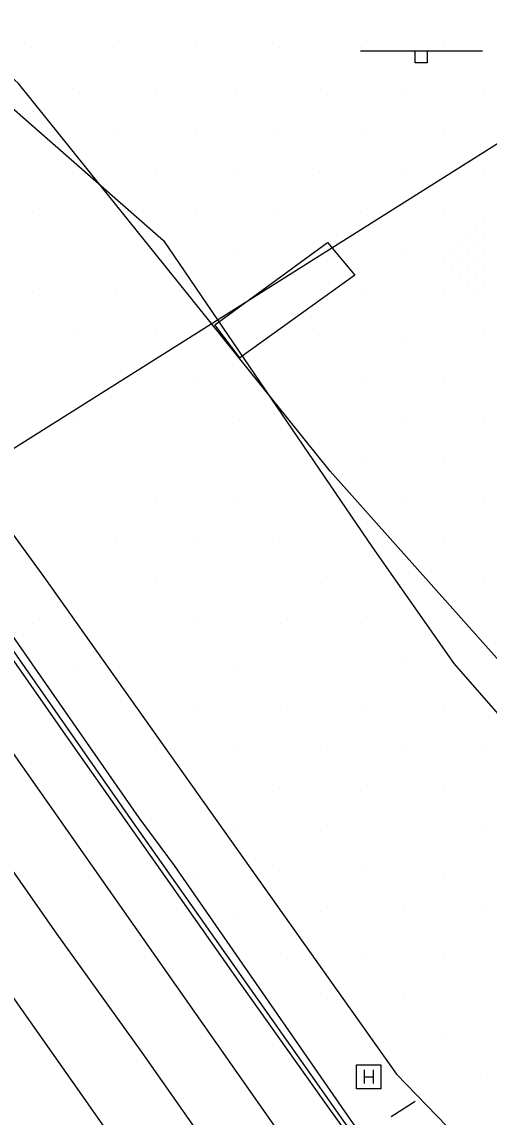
# Model space of a CAD drawing. Extents: x 1602514 to 1609837, y 863887 to 871157.
# Drawn here: x 1605390.8 to 1605471, y 867335.8 to 867523.7 of the extents above; entities that cross this region are included whole.
import ezdxf

# ---------------------------------------------------------------- set-up
doc = ezdxf.new("R2010")
doc.units = 0
for name, color, linetype in [('Roadway-Signs', 7, 'Continuous'), ('Survey-Centerline', 7, 'Continuous'), ('Survey-Edge of pavement', 7, 'Continuous'), ('Survey-Ridge Lines', 7, 'Continuous'), ('Survey-Safety', 7, 'Continuous'), ('Survey-Shoulders', 7, 'Continuous'), ('Survey-Signs', 7, 'Continuous'), ('Survey-Spot dirt', 7, 'Continuous'), ('Survey-Vegetation trees', 7, 'Continuous'), ('Text General Notes', 7, 'Continuous'), ('USER-Handhole', 7, 'Continuous')]:
    doc.layers.add(name, color=color, linetype=linetype)

msp = doc.modelspace()

# ---------------------------------------------------------------- linework, layer by layer
at = {"layer": 'Roadway-Signs'}
for p, q in [((1605448.97, 867518.74), (1605469.87, 867518.74)), ((1605448.97, 867518.74), (1605469.87, 867518.74)), ((1605458.32, 867516.64), (1605458.32, 867518.74)), ((1605458.32, 867516.64), (1605458.32, 867518.74)), ((1605459.37, 867518.74), (1605459.37, 867518.74)), ((1605459.37, 867518.74), (1605459.37, 867518.74)), ((1605460.42, 867518.74), (1605460.42, 867516.64)), ((1605460.42, 867518.74), (1605460.42, 867516.64)), ((1605460.42, 867516.64), (1605458.32, 867516.64)), ((1605460.42, 867516.64), (1605458.32, 867516.64))]:
    msp.add_line(p, q, dxfattribs=at)
at = {"layer": 'Survey-Centerline'}
msp.add_lwpolyline([(1605425.85, 867326.41), (1605411.5, 867346.87), (1605396.92, 867367.18), (1605382.53, 867387.62), (1605368.18, 867408.09), (1605353.76, 867428.51), (1605339.4, 867448.97), (1605325.33, 867468.92), (1605310.97, 867489.39), (1605296.88, 867510.04), (1605282.43, 867530.44), (1605268.09, 867550.91), (1605254, 867571.56), (1605239.62, 867592.02), (1605225.53, 867612.66), (1605210.82, 867632.89), (1605196.49, 867653.38), (1605182.12, 867673.84), (1605168.03, 867694.49), (1605153.37, 867715.28), (1605139.06, 867735.78), (1605124.75, 867756.28), (1605110.45, 867776.77)], dxfattribs=at)
msp.add_lwpolyline([(1605425.85, 867326.41), (1605411.5, 867346.87), (1605396.92, 867367.18), (1605382.53, 867387.62), (1605368.18, 867408.09), (1605353.76, 867428.51), (1605339.4, 867448.97), (1605325.33, 867468.92), (1605310.97, 867489.39), (1605296.88, 867510.04), (1605282.43, 867530.44), (1605268.09, 867550.91), (1605254, 867571.56), (1605239.62, 867592.02), (1605225.53, 867612.66), (1605210.82, 867632.89), (1605196.49, 867653.38), (1605182.12, 867673.84), (1605168.03, 867694.49), (1605153.37, 867715.28), (1605139.06, 867735.78), (1605124.75, 867756.28), (1605110.45, 867776.77)], dxfattribs=at)
at = {"layer": 'Survey-Edge of pavement'}
msp.add_lwpolyline([(1605435.14, 867332.93), (1605420.79, 867353.39), (1605406.47, 867373.88), (1605392.08, 867394.32), (1605377.72, 867414.78), (1605363.3, 867435.2), (1605348.95, 867455.67), (1605334.96, 867475.49), (1605320.61, 867495.96), (1605306.51, 867516.61), (1605292.06, 867537.01), (1605277.61, 867557.42), (1605263.52, 867578.06), (1605249.15, 867598.52), (1605246.25, 867602.76), (1605235.06, 867619.17), (1605220.35, 867639.39), (1605206.01, 867659.88), (1605191.65, 867680.34), (1605177.56, 867700.98), (1605162.82, 867721.88), (1605148.52, 867742.38), (1605134.21, 867762.88), (1605119.56, 867783.14)], dxfattribs=at)
msp.add_lwpolyline([(1605435.14, 867332.93), (1605420.79, 867353.39), (1605406.47, 867373.88), (1605392.08, 867394.32), (1605377.72, 867414.78), (1605363.3, 867435.2), (1605348.95, 867455.67), (1605334.96, 867475.49), (1605320.61, 867495.96), (1605306.51, 867516.61), (1605292.06, 867537.01), (1605277.61, 867557.42), (1605263.52, 867578.06), (1605249.15, 867598.52), (1605246.25, 867602.76), (1605235.06, 867619.17), (1605220.35, 867639.39), (1605206.01, 867659.88), (1605191.65, 867680.34), (1605177.56, 867700.98), (1605162.82, 867721.88), (1605148.52, 867742.38), (1605134.21, 867762.88), (1605119.56, 867783.14)], dxfattribs=at)
at = {"layer": 'Survey-Ridge Lines'}
for points in [[(1605415.47, 867319.13), (1605401.11, 867339.59), (1605386.69, 867360.01), (1605372.31, 867380.45), (1605357.95, 867400.91), (1605343.53, 867421.33), (1605329.18, 867441.8), (1605315.01, 867461.88), (1605300.89, 867482.5), (1605286.57, 867502.99), (1605272.12, 867523.4), (1605257.93, 867543.98), (1605243.39, 867564.32), (1605229.01, 867584.77), (1605214.92, 867605.42), (1605200.21, 867625.65), (1605185.88, 867646.13), (1605171.51, 867666.6), (1605156.9, 867686.89)], [(1605415.47, 867319.13), (1605401.11, 867339.59), (1605386.69, 867360.01), (1605372.31, 867380.45), (1605357.95, 867400.91), (1605343.53, 867421.33), (1605329.18, 867441.8), (1605315.01, 867461.88), (1605300.89, 867482.5), (1605286.57, 867502.99), (1605272.12, 867523.4), (1605257.93, 867543.98), (1605243.39, 867564.32), (1605229.01, 867584.77), (1605214.92, 867605.42), (1605200.21, 867625.65), (1605185.88, 867646.13), (1605171.51, 867666.6), (1605156.9, 867686.89)], [(1605299.37, 867547.48), (1605313.7, 867526.23), (1605318.18, 867519.95), (1605334.04, 867497.66), (1605410.89, 867387.13), (1605416.96, 867378.95), (1605448.75, 867333.14), (1605466.83, 867308.36), (1605493.95, 867269.97), (1605517.01, 867238), (1605522.31, 867231.04)], [(1605299.37, 867547.48), (1605313.7, 867526.23), (1605318.18, 867519.95), (1605334.04, 867497.66), (1605410.89, 867387.13), (1605416.96, 867378.95), (1605448.75, 867333.14), (1605466.83, 867308.36), (1605493.95, 867269.97), (1605517.01, 867238), (1605522.31, 867231.04)], [(1605347.27, 867538.55), (1605373.27, 867522.83), (1605415.12, 867486.19), (1605450.99, 867433.49), (1605465, 867413.6), (1605503.67, 867369.4), (1605525.62, 867341.53), (1605537.31, 867332.25), (1605553.79, 867315.39), (1605576.15, 867289.81), (1605582.66, 867280.48), (1605587.36, 867276.93)], [(1605347.27, 867538.55), (1605373.27, 867522.83), (1605415.12, 867486.19), (1605450.99, 867433.49), (1605465, 867413.6), (1605503.67, 867369.4), (1605525.62, 867341.53), (1605537.31, 867332.25), (1605553.79, 867315.39), (1605576.15, 867289.81), (1605582.66, 867280.48), (1605587.36, 867276.93)]]:
    msp.add_lwpolyline(points, dxfattribs=at)
at = {"layer": 'Survey-Safety'}
msp.add_lwpolyline([(1605287.94, 867560.62), (1605314.38, 867522.64), (1605344.8, 867479.24), (1605371.49, 867441.27), (1605409.82, 867386.42), (1605447.79, 867332.57), (1605486.14, 867278.47), (1605521.21, 867230.14)], dxfattribs=at)
msp.add_lwpolyline([(1605287.94, 867560.62), (1605314.38, 867522.64), (1605344.8, 867479.24), (1605371.49, 867441.27), (1605409.82, 867386.42), (1605447.79, 867332.57), (1605486.14, 867278.47), (1605521.21, 867230.14)], dxfattribs=at)
at = {"layer": 'Survey-Shoulders'}
msp.add_lwpolyline([(1605587.77, 867142.19), (1605572.08, 867161.66), (1605556.55, 867181.26), (1605541.38, 867201.17), (1605526.09, 867220.98), (1605515.17, 867236.4), (1605500.95, 867256.95), (1605486.04, 867277.03), (1605471.75, 867297.54), (1605457.4, 867318), (1605442.85, 867338.33), (1605428.37, 867358.71), (1605413.98, 867379.15), (1605399.59, 867399.59), (1605385.24, 867420.06), (1605370.82, 867440.47), (1605356.47, 867460.94), (1605342.54, 867480.67), (1605328.19, 867501.14), (1605314.1, 867521.78), (1605299.65, 867542.19), (1605285.3, 867562.66), (1605277.49, 867576.89)], dxfattribs=at)
msp.add_lwpolyline([(1605587.77, 867142.19), (1605572.08, 867161.66), (1605556.55, 867181.26), (1605541.38, 867201.17), (1605526.09, 867220.98), (1605515.17, 867236.4), (1605500.95, 867256.95), (1605486.04, 867277.03), (1605471.75, 867297.54), (1605457.4, 867318), (1605442.85, 867338.33), (1605428.37, 867358.71), (1605413.98, 867379.15), (1605399.59, 867399.59), (1605385.24, 867420.06), (1605370.82, 867440.47), (1605356.47, 867460.94), (1605342.54, 867480.67), (1605328.19, 867501.14), (1605314.1, 867521.78), (1605299.65, 867542.19), (1605285.3, 867562.66), (1605277.49, 867576.89)], dxfattribs=at)
at = {"layer": 'Survey-Signs'}
msp.add_line((1605454.22, 867335.9), (1605458.34, 867338.5), dxfattribs=at)
msp.add_line((1605454.22, 867335.9), (1605458.34, 867338.5), dxfattribs=at)
msp.add_lwpolyline([(1605447.99, 867480.25), (1605428.24, 867466.03), (1605423.94, 867471.72), (1605443.27, 867485.86)], close=True, dxfattribs=at)
msp.add_lwpolyline([(1605447.99, 867480.25), (1605428.24, 867466.03), (1605423.94, 867471.72), (1605443.27, 867485.86)], close=True, dxfattribs=at)
at = {"layer": 'Survey-Spot dirt'}
for p, q in [((1605392.5, 867519.26), (1605392.5, 867519.26)), ((1605392.5, 867519.26), (1605392.5, 867519.26)), ((1605406.62, 867519.28), (1605406.62, 867519.28)), ((1605406.62, 867519.28), (1605406.62, 867519.28)), ((1605420.77, 867519.26), (1605420.77, 867519.26)), ((1605420.77, 867519.26), (1605420.77, 867519.26)), ((1605434.97, 867519.3), (1605434.97, 867519.3)), ((1605434.97, 867519.3), (1605434.97, 867519.3)), ((1605449.08, 867519.23), (1605449.08, 867519.23)), ((1605449.08, 867519.23), (1605449.08, 867519.23)), ((1605463.16, 867519.22), (1605463.16, 867519.22)), ((1605463.16, 867519.22), (1605463.16, 867519.22)), ((1605399.5, 867512.2), (1605399.5, 867512.2)), ((1605399.5, 867512.2), (1605399.5, 867512.2)), ((1605413.7, 867512.18), (1605413.7, 867512.18)), ((1605413.7, 867512.18), (1605413.7, 867512.18)), ((1605427.74, 867512.25), (1605427.74, 867512.25)), ((1605427.74, 867512.25), (1605427.74, 867512.25)), ((1605442.02, 867512.08), (1605442.02, 867512.08)), ((1605442.02, 867512.08), (1605442.02, 867512.08)), ((1605456.19, 867512.08), (1605456.19, 867512.08)), ((1605456.19, 867512.08), (1605456.19, 867512.08)), ((1605470.24, 867512.17), (1605470.24, 867512.17)), ((1605470.24, 867512.17), (1605470.24, 867512.17)), ((1605406.48, 867505.01), (1605406.48, 867505.01)), ((1605406.48, 867505.01), (1605406.48, 867505.01)), ((1605420.74, 867505.17), (1605420.74, 867505.17)), ((1605420.74, 867505.17), (1605420.74, 867505.17)), ((1605434.76, 867505.14), (1605434.76, 867505.14)), ((1605434.76, 867505.14), (1605434.76, 867505.14)), ((1605449.06, 867505.16), (1605449.06, 867505.16)), ((1605449.06, 867505.16), (1605449.06, 867505.16)), ((1605463.17, 867505.12), (1605463.17, 867505.12)), ((1605463.17, 867505.12), (1605463.17, 867505.12)), ((1605413.72, 867498.01), (1605413.72, 867498.01)), ((1605413.72, 867498.01), (1605413.72, 867498.01)), ((1605427.79, 867498.07), (1605427.79, 867498.07)), ((1605427.79, 867498.07), (1605427.79, 867498.07)), ((1605441.95, 867498.06), (1605441.95, 867498.06)), ((1605441.95, 867498.06), (1605441.95, 867498.06)), ((1605456.2, 867498.02), (1605456.2, 867498.02)), ((1605456.2, 867498.02), (1605456.2, 867498.02)), ((1605470.18, 867498.1), (1605470.18, 867498.1)), ((1605470.18, 867498.1), (1605470.18, 867498.1)), ((1605392.59, 867491.06), (1605392.59, 867491.06)), ((1605392.59, 867491.06), (1605392.59, 867491.06)), ((1605420.8, 867490.9), (1605420.8, 867490.9)), ((1605420.8, 867490.9), (1605420.8, 867490.9)), ((1605434.89, 867490.95), (1605434.89, 867490.95)), ((1605434.89, 867490.95), (1605434.89, 867490.95)), ((1605449.01, 867490.98), (1605449.01, 867490.98)), ((1605449.01, 867490.98), (1605449.01, 867490.98)), ((1605463.13, 867490.94), (1605463.13, 867490.94)), ((1605463.13, 867490.94), (1605463.13, 867490.94)), ((1605470.01, 867489.98), (1605470.01, 867489.98)), ((1605470.01, 867489.98), (1605470.01, 867489.98)), ((1605468.63, 867488.56), (1605468.63, 867488.56)), ((1605468.63, 867488.56), (1605468.63, 867488.56)), ((1605467.19, 867487.24), (1605467.19, 867487.24)), ((1605467.19, 867487.24), (1605467.19, 867487.24)), ((1605470.01, 867487.13), (1605470.01, 867487.13)), ((1605470.01, 867487.13), (1605470.01, 867487.13)), ((1605427.8, 867484.1), (1605427.8, 867484.1)), ((1605427.8, 867484.1), (1605427.8, 867484.1)), ((1605441.96, 867484.06), (1605441.96, 867484.06)), ((1605441.96, 867484.06), (1605441.96, 867484.06)), ((1605456.09, 867483.87), (1605456.09, 867483.87)), ((1605456.09, 867483.87), (1605456.09, 867483.87)), ((1605464.44, 867484.15), (1605464.44, 867484.15)), ((1605464.44, 867484.15), (1605464.44, 867484.15)), ((1605465.79, 867485.72), (1605465.79, 867485.72)), ((1605465.79, 867485.72), (1605465.79, 867485.72)), ((1605467.24, 867484.22), (1605467.24, 867484.22)), ((1605467.24, 867484.22), (1605467.24, 867484.22)), ((1605468.6, 867485.64), (1605468.6, 867485.64)), ((1605468.6, 867485.64), (1605468.6, 867485.64)), ((1605470.05, 867484.25), (1605470.05, 867484.25)), ((1605470.05, 867484.25), (1605470.05, 867484.25)), ((1605463.18, 867483.07), (1605463.18, 867483.07)), ((1605463.18, 867483.07), (1605463.18, 867483.07)), ((1605465.75, 867482.86), (1605465.75, 867482.86)), ((1605465.75, 867482.86), (1605465.75, 867482.86)), ((1605468.59, 867482.84), (1605468.59, 867482.84)), ((1605468.59, 867482.84), (1605468.59, 867482.84)), ((1605464.62, 867481.59), (1605464.62, 867481.59)), ((1605464.62, 867481.59), (1605464.62, 867481.59)), ((1605466.09, 867480.16), (1605466.09, 867480.16)), ((1605466.09, 867480.16), (1605466.09, 867480.16)), ((1605467.31, 867481.31), (1605467.31, 867481.31)), ((1605467.31, 867481.31), (1605467.31, 867481.31)), ((1605470.1, 867481.31), (1605470.1, 867481.31)), ((1605470.1, 867481.31), (1605470.1, 867481.31)), ((1605467.47, 867478.97), (1605467.47, 867478.97)), ((1605467.47, 867478.97), (1605467.47, 867478.97)), ((1605468.72, 867479.97), (1605468.72, 867479.97)), ((1605468.72, 867479.97), (1605468.72, 867479.97)), ((1605470.07, 867478.48), (1605470.07, 867478.48)), ((1605470.07, 867478.48), (1605470.07, 867478.48)), ((1605392.61, 867477.25), (1605392.61, 867477.25)), ((1605392.61, 867477.25), (1605392.61, 867477.25)), ((1605406.83, 867476.89), (1605406.83, 867476.89)), ((1605406.83, 867476.89), (1605406.83, 867476.89)), ((1605449.04, 867476.83), (1605449.04, 867476.83)), ((1605449.04, 867476.83), (1605449.04, 867476.83)), ((1605463.12, 867476.86), (1605463.12, 867476.86)), ((1605463.12, 867476.86), (1605463.12, 867476.86)), ((1605469.1, 867477.32), (1605469.1, 867477.32)), ((1605469.1, 867477.32), (1605469.1, 867477.32)), ((1605399.9, 867469.91), (1605399.9, 867469.91)), ((1605399.9, 867469.91), (1605399.9, 867469.91)), ((1605413.86, 867469.88), (1605413.86, 867469.88)), ((1605413.86, 867469.88), (1605413.86, 867469.88)), ((1605441.83, 867469.84), (1605441.83, 867469.84)), ((1605441.83, 867469.84), (1605441.83, 867469.84)), ((1605456.12, 867469.67), (1605456.12, 867469.67)), ((1605456.12, 867469.67), (1605456.12, 867469.67)), ((1605470.16, 867469.82), (1605470.16, 867469.82)), ((1605470.16, 867469.82), (1605470.16, 867469.82)), ((1605406.85, 867462.9), (1605406.85, 867462.9)), ((1605406.85, 867462.9), (1605406.85, 867462.9)), ((1605420.92, 867462.82), (1605420.92, 867462.82)), ((1605420.92, 867462.82), (1605420.92, 867462.82)), ((1605449.13, 867462.68), (1605449.13, 867462.68)), ((1605449.13, 867462.68), (1605449.13, 867462.68)), ((1605463.16, 867462.74), (1605463.16, 867462.74)), ((1605463.16, 867462.74), (1605463.16, 867462.74)), ((1605399.77, 867455.74), (1605399.77, 867455.74)), ((1605399.77, 867455.74), (1605399.77, 867455.74)), ((1605428.2, 867455.5), (1605428.2, 867455.5)), ((1605428.2, 867455.5), (1605428.2, 867455.5)), ((1605456.11, 867455.62), (1605456.11, 867455.62)), ((1605456.11, 867455.62), (1605456.11, 867455.62)), ((1605470.28, 867455.66), (1605470.28, 867455.66)), ((1605470.28, 867455.66), (1605470.28, 867455.66)), ((1605449.05, 867448.58), (1605449.05, 867448.58)), ((1605449.05, 867448.58), (1605449.05, 867448.58)), ((1605463.31, 867448.44), (1605463.31, 867448.44)), ((1605463.31, 867448.44), (1605463.31, 867448.44)), ((1605414.01, 867441.41), (1605414.01, 867441.41)), ((1605414.01, 867441.41), (1605414.01, 867441.41)), ((1605428.08, 867441.64), (1605428.08, 867441.64)), ((1605428.08, 867441.64), (1605428.08, 867441.64)), ((1605456.14, 867441.44), (1605456.14, 867441.44)), ((1605456.14, 867441.44), (1605456.14, 867441.44)), ((1605470.26, 867441.43), (1605470.26, 867441.43)), ((1605470.26, 867441.43), (1605470.26, 867441.43)), ((1605406.98, 867434.45), (1605406.98, 867434.45)), ((1605406.98, 867434.45), (1605406.98, 867434.45)), ((1605421.19, 867434.42), (1605421.19, 867434.42)), ((1605421.19, 867434.42), (1605421.19, 867434.42)), ((1605435.09, 867434.53), (1605435.09, 867434.53)), ((1605435.09, 867434.53), (1605435.09, 867434.53)), ((1605463.2, 867434.43), (1605463.2, 867434.43)), ((1605463.2, 867434.43), (1605463.2, 867434.43)), ((1605413.96, 867427.36), (1605413.96, 867427.36)), ((1605413.96, 867427.36), (1605413.96, 867427.36)), ((1605442.23, 867427.39), (1605442.23, 867427.39)), ((1605442.23, 867427.39), (1605442.23, 867427.39)), ((1605470.24, 867427.41), (1605470.24, 867427.41)), ((1605470.24, 867427.41), (1605470.24, 867427.41)), ((1605392.71, 867420.52), (1605392.71, 867420.52)), ((1605392.71, 867420.52), (1605392.71, 867420.52)), ((1605421.02, 867420.44), (1605421.02, 867420.44)), ((1605421.02, 867420.44), (1605421.02, 867420.44)), ((1605435.2, 867420.39), (1605435.2, 867420.39)), ((1605435.2, 867420.39), (1605435.2, 867420.39)), ((1605449.16, 867420.39), (1605449.16, 867420.39)), ((1605449.16, 867420.39), (1605449.16, 867420.39)), ((1605399.84, 867413.32), (1605399.84, 867413.32)), ((1605399.84, 867413.32), (1605399.84, 867413.32)), ((1605427.92, 867413.41), (1605427.92, 867413.41)), ((1605427.92, 867413.41), (1605427.92, 867413.41)), ((1605456.22, 867413.54), (1605456.22, 867413.54)), ((1605456.22, 867413.54), (1605456.22, 867413.54)), ((1605420.98, 867406.32), (1605420.98, 867406.32)), ((1605420.98, 867406.32), (1605420.98, 867406.32)), ((1605435.15, 867406.31), (1605435.15, 867406.31)), ((1605435.15, 867406.31), (1605435.15, 867406.31)), ((1605449.06, 867406.18), (1605449.06, 867406.18)), ((1605449.06, 867406.18), (1605449.06, 867406.18)), ((1605463.21, 867406.32), (1605463.21, 867406.32)), ((1605463.21, 867406.32), (1605463.21, 867406.32)), ((1605442.08, 867399.33), (1605442.08, 867399.33)), ((1605442.08, 867399.33), (1605442.08, 867399.33)), ((1605455.98, 867399.47), (1605455.98, 867399.47)), ((1605455.98, 867399.47), (1605455.98, 867399.47)), ((1605413.77, 867399.12), (1605413.77, 867399.12)), ((1605413.77, 867399.12), (1605413.77, 867399.12)), ((1605427.93, 867399.2), (1605427.93, 867399.2)), ((1605427.93, 867399.2), (1605427.93, 867399.2)), ((1605470.39, 867399.22), (1605470.39, 867399.22)), ((1605470.39, 867399.22), (1605470.39, 867399.22)), ((1605435.1, 867392.21), (1605435.1, 867392.21)), ((1605435.1, 867392.21), (1605435.1, 867392.21)), ((1605448.9, 867391.89), (1605448.9, 867391.89)), ((1605448.9, 867391.89), (1605448.9, 867391.89)), ((1605463.44, 867392.17), (1605463.44, 867392.17)), ((1605463.44, 867392.17), (1605463.44, 867392.17)), ((1605428.02, 867385.04), (1605428.02, 867385.04)), ((1605428.02, 867385.04), (1605428.02, 867385.04)), ((1605442.03, 867385.03), (1605442.03, 867385.03)), ((1605442.03, 867385.03), (1605442.03, 867385.03)), ((1605470.36, 867385.15), (1605470.36, 867385.15)), ((1605470.36, 867385.15), (1605470.36, 867385.15)), ((1605421.06, 867377.78), (1605421.06, 867377.78)), ((1605421.06, 867377.78), (1605421.06, 867377.78)), ((1605435.02, 867378.03), (1605435.02, 867378.03)), ((1605435.02, 867378.03), (1605435.02, 867378.03)), ((1605449.16, 867378.02), (1605449.16, 867378.02)), ((1605449.16, 867378.02), (1605449.16, 867378.02)), ((1605463.41, 867377.63), (1605463.41, 867377.63)), ((1605463.41, 867377.63), (1605463.41, 867377.63)), ((1605470.37, 867371.17), (1605470.37, 867371.17)), ((1605470.37, 867371.17), (1605470.37, 867371.17)), ((1605427.93, 867370.73), (1605427.93, 867370.73)), ((1605427.93, 867370.73), (1605427.93, 867370.73)), ((1605442.12, 867371), (1605442.12, 867371)), ((1605442.12, 867371), (1605442.12, 867371)), ((1605456.42, 867370.99), (1605456.42, 867370.99)), ((1605456.42, 867370.99), (1605456.42, 867370.99)), ((1605435.19, 867363.86), (1605435.19, 867363.86)), ((1605435.19, 867363.86), (1605435.19, 867363.86)), ((1605449.25, 867363.62), (1605449.25, 867363.62)), ((1605449.25, 867363.62), (1605449.25, 867363.62)), ((1605463.34, 867363.6), (1605463.34, 867363.6)), ((1605463.34, 867363.6), (1605463.34, 867363.6)), ((1605442.06, 867356.92), (1605442.06, 867356.92)), ((1605442.06, 867356.92), (1605442.06, 867356.92)), ((1605456.28, 867356.49), (1605456.28, 867356.49)), ((1605456.28, 867356.49), (1605456.28, 867356.49)), ((1605449.17, 867349.53), (1605449.17, 867349.53)), ((1605449.17, 867349.53), (1605449.17, 867349.53)), ((1605463.49, 867349.49), (1605463.49, 867349.49)), ((1605463.49, 867349.49), (1605463.49, 867349.49)), ((1605456.22, 867342.81), (1605456.22, 867342.81)), ((1605456.22, 867342.81), (1605456.22, 867342.81)), ((1605470.67, 867342.64), (1605470.67, 867342.64)), ((1605470.67, 867342.64), (1605470.67, 867342.64))]:
    msp.add_line(p, q, dxfattribs=at)
at = {"layer": 'Survey-Vegetation trees'}
msp.add_lwpolyline([(1605353.72, 867547.27), (1605331.71, 867514.75), (1605394.7, 867428.29), (1605455.16, 867343.16), (1605508.89, 867287.64), (1605560.94, 867273.86), (1605570.89, 867292.03), (1605517.4, 867346.55), (1605494.76, 867389.37), (1605443.76, 867446.62), (1605390.27, 867513.09), (1605359.17, 867541.46)], close=True, dxfattribs=at)
msp.add_lwpolyline([(1605353.72, 867547.27), (1605331.71, 867514.75), (1605394.7, 867428.29), (1605455.16, 867343.16), (1605508.89, 867287.64), (1605560.94, 867273.86), (1605570.89, 867292.03), (1605517.4, 867346.55), (1605494.76, 867389.37), (1605443.76, 867446.62), (1605390.27, 867513.09), (1605359.17, 867541.46)], close=True, dxfattribs=at)
at = {"layer": 'Text General Notes'}
msp.add_line((1605198.57, 867330.41), (1607257.14, 868626.42), dxfattribs=at)
msp.add_line((1605198.57, 867330.41), (1607257.14, 868626.42), dxfattribs=at)
at = {"layer": 'USER-Handhole'}
for p, q in [((1605448.28, 867344.76), (1605452.42, 867344.76)), ((1605448.28, 867340.62), (1605448.28, 867344.76)), ((1605448.28, 867344.76), (1605452.42, 867344.76)), ((1605448.28, 867340.62), (1605448.28, 867344.76)), ((1605449.57, 867343.93), (1605449.57, 867341.54)), ((1605449.57, 867343.93), (1605449.57, 867341.54)), ((1605451.13, 867343.93), (1605451.13, 867341.54)), ((1605451.13, 867343.93), (1605451.13, 867341.54)), ((1605452.42, 867344.76), (1605452.42, 867340.62)), ((1605452.42, 867344.76), (1605452.42, 867340.62)), ((1605449.57, 867342.69), (1605451.13, 867342.69)), ((1605449.57, 867342.69), (1605451.13, 867342.69)), ((1605452.42, 867340.62), (1605448.28, 867340.62)), ((1605452.42, 867340.62), (1605448.28, 867340.62))]:
    msp.add_line(p, q, dxfattribs=at)

doc.saveas('drawing.dxf')
